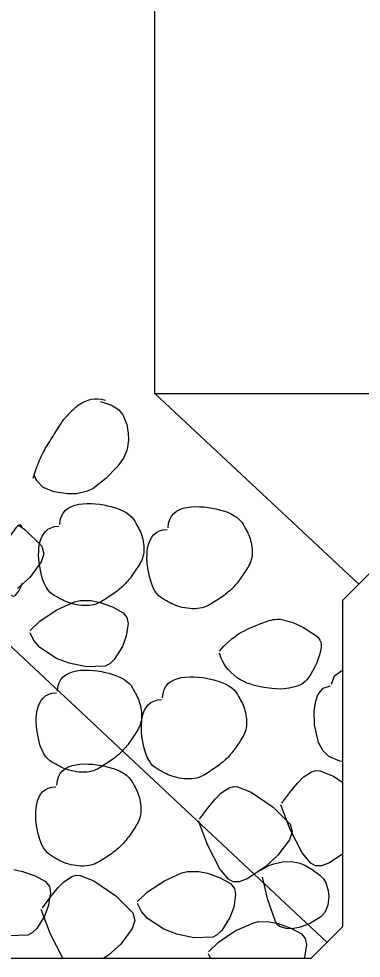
# Model space of a CAD drawing. Extents: x 636183 to 639890, y 299162 to 300538.
# Drawn here: x 638719.3 to 638755.3, y 300333.1 to 300431.9 of the extents above; entities that cross this region are included whole.
import ezdxf

# ---------------------------------------------------------------- set-up
doc = ezdxf.new("R2010")
doc.units = 0
doc.layers.add('Default', color=7, linetype='Continuous')

msp = doc.modelspace()

# ---------------------------------------------------------------- linework, layer by layer
at = {"layer": 'Default'}
for p, q in [((638733.585, 300392.496), (638733.585, 300435.345)), ((638733.585, 300392.496), (638814.016, 300392.496)), ((638755.009, 300372.435), (638733.585, 300392.496)), ((638727.874, 300391.646), (638729.034, 300391.267)), ((638729.034, 300391.267), (638729.745, 300390.805)), ((638729.745, 300390.805), (638730.215, 300390.257)), ((638730.215, 300390.257), (638730.614, 300389.229)), ((638730.614, 300389.229), (638730.773, 300388.325)), ((638730.773, 300388.325), (638730.798, 300387.622)), ((638730.798, 300387.622), (638730.657, 300386.6)), ((638730.657, 300386.6), (638730.271, 300385.704)), ((638730.271, 300385.704), (638729.604, 300384.794)), ((638729.604, 300384.794), (638728.424, 300383.553)), ((638721.207, 300383.261), (638720.862, 300383.934)), ((638721.847, 300382.629), (638721.207, 300383.261)), ((638728.424, 300383.553), (638727.083, 300382.517)), ((638723.004, 300382.161), (638721.847, 300382.629)), ((638724.378, 300381.934), (638723.004, 300382.161)), ((638726.498, 300382.22), (638725.321, 300381.952)), ((638727.083, 300382.517), (638726.498, 300382.22)), ((638725.321, 300381.952), (638724.378, 300381.934)), ((638719.306, 300378.616), (638719.903, 300378.207)), ((638719.903, 300378.207), (638721.682, 300376.434)), ((638721.682, 300376.434), (638721.89, 300375.631)), ((638721.89, 300375.631), (638721.62, 300374.778)), ((638721.62, 300374.778), (638720.414, 300373.147)), ((638720.414, 300373.147), (638719.148, 300371.983)), ((638753.349, 300370.773), (638756.671, 300374.097)), ((638723.286, 300369.747), (638725.12, 300370.575)), ((638725.12, 300370.575), (638725.721, 300370.724)), ((638725.721, 300370.724), (638726.891, 300370.712)), ((638726.891, 300370.712), (638727.809, 300370.522)), ((638727.809, 300370.522), (638729.132, 300370.039)), ((638753.349, 300336.409), (638753.349, 300370.773)), ((638751.687, 300334.747), (638714.794, 300369.293)), ((638721.512, 300368.573), (638723.286, 300369.747)), ((638729.132, 300370.039), (638730.242, 300369.436)), ((638730.242, 300369.436), (638730.638, 300368.937)), ((638720.451, 300367.557), (638721.512, 300368.573)), ((638730.759, 300368.307), (638730.563, 300366.954)), ((638730.638, 300368.937), (638730.759, 300368.307)), ((638720.862, 300366.5), (638720.451, 300367.33)), ((638721.497, 300365.774), (638720.862, 300366.5)), ((638730.563, 300366.954), (638730.16, 300365.885)), ((638723.233, 300364.636), (638721.497, 300365.774)), ((638730.16, 300365.885), (638729.306, 300364.511)), ((638724.583, 300364.12), (638723.233, 300364.636)), ((638729.306, 300364.511), (638728.831, 300364.045)), ((638726.388, 300363.74), (638724.583, 300364.12)), ((638728.365, 300363.801), (638726.388, 300363.74)), ((638728.831, 300364.045), (638728.365, 300363.801)), ((638752.466, 300362.789), (638753.147, 300363.302)), ((638753.147, 300363.302), (638753.349, 300363.37)), ((638752.157, 300361.929), (638752.466, 300362.789)), ((638750.726, 300360.78), (638751.264, 300361.483)), ((638751.264, 300361.483), (638752.042, 300361.759)), ((638750.493, 300360.135), (638750.726, 300360.78)), ((638750.331, 300359.123), (638750.493, 300360.135)), ((638750.362, 300357.649), (638750.331, 300359.123)), ((638750.799, 300355.781), (638750.362, 300357.649)), ((638751.231, 300354.934), (638750.799, 300355.781)), ((638751.871, 300354.302), (638751.231, 300354.934)), ((638753.028, 300353.834), (638751.871, 300354.302)), ((638753.349, 300353.781), (638753.028, 300353.834)), ((638749.184, 300352.129), (638750.063, 300352.712)), ((638750.063, 300352.712), (638750.497, 300352.835)), ((638750.497, 300352.835), (638750.928, 300352.816)), ((638750.928, 300352.816), (638752.368, 300352.238)), ((638747.863, 300350.651), (638748.606, 300351.553)), ((638748.606, 300351.553), (638749.184, 300352.129)), ((638752.368, 300352.238), (638753.349, 300351.567)), ((638739.945, 300349.862), (638740.522, 300350.438)), ((638740.522, 300350.438), (638741.399, 300351.023)), ((638741.399, 300351.023), (638741.836, 300351.144)), ((638741.836, 300351.144), (638742.266, 300351.125)), ((638742.266, 300351.125), (638743.705, 300350.547)), ((638743.705, 300350.547), (638746.009, 300348.97)), ((638746.944, 300349.4), (638747.863, 300350.651)), ((638739.199, 300348.962), (638739.945, 300349.862)), ((638738.281, 300347.709), (638739.199, 300348.962)), ((638746.009, 300348.97), (638747.788, 300347.198)), ((638747.796, 300346.629), (638746.831, 300349.23)), ((638739.135, 300344.937), (638738.168, 300347.539)), ((638747.788, 300347.198), (638747.996, 300346.396)), ((638749.074, 300344.18), (638747.796, 300346.629)), ((638747.725, 300345.542), (638746.52, 300343.91)), ((638747.996, 300346.396), (638747.725, 300345.542)), ((638740.413, 300342.491), (638739.135, 300344.937)), ((638746.52, 300343.91), (638745.253, 300342.745)), ((638749.975, 300343.094), (638749.074, 300344.18)), ((638753.349, 300344.064), (638751.934, 300343.133)), ((638741.313, 300341.404), (638740.413, 300342.491)), ((638745.253, 300342.745), (638743.27, 300341.443)), ((638744.674, 300342.34), (638745.459, 300342.792)), ((638745.459, 300342.792), (638746.071, 300343.023)), ((638746.071, 300343.023), (638747.001, 300343.217)), ((638747.001, 300343.217), (638747.919, 300343.252)), ((638747.919, 300343.252), (638748.7, 300343.119)), ((638748.7, 300343.119), (638749.272, 300342.902)), ((638749.272, 300342.902), (638750.113, 300342.428)), ((638750.474, 300342.796), (638749.975, 300343.094)), ((638751.094, 300342.814), (638750.474, 300342.796)), ((638751.934, 300343.133), (638751.094, 300342.814)), ((638718.735, 300342.416), (638719.653, 300342.226)), ((638719.653, 300342.226), (638720.976, 300341.745)), ((638720.976, 300341.745), (638722.086, 300341.14)), ((638723.986, 300341.101), (638724.863, 300341.686)), ((638724.863, 300341.686), (638725.3, 300341.808)), ((638725.3, 300341.808), (638725.73, 300341.788)), ((638725.73, 300341.788), (638727.171, 300341.211)), ((638734.586, 300341.244), (638736.42, 300342.072)), ((638736.42, 300342.072), (638737.021, 300342.221)), ((638737.021, 300342.221), (638738.191, 300342.209)), ((638738.191, 300342.209), (638739.109, 300342.019)), ((638739.109, 300342.019), (638740.432, 300341.535)), ((638740.432, 300341.535), (638741.542, 300340.933)), ((638745.459, 300339.224), (638744.901, 300341.6)), ((638750.113, 300342.428), (638750.936, 300341.827)), ((638750.936, 300341.827), (638751.309, 300341.438)), ((638722.086, 300341.14), (638722.481, 300340.641)), ((638722.481, 300340.641), (638722.602, 300340.011)), ((638722.665, 300339.625), (638723.409, 300340.525)), ((638723.409, 300340.525), (638723.986, 300341.101)), ((638727.171, 300341.211), (638729.473, 300339.633)), ((638732.81, 300340.069), (638734.586, 300341.244)), ((638741.81, 300341.107), (638741.313, 300341.404)), ((638741.542, 300340.933), (638741.938, 300340.433)), ((638742.431, 300341.122), (638741.81, 300341.107)), ((638743.27, 300341.443), (638742.431, 300341.122)), ((638751.309, 300341.438), (638751.554, 300341.028)), ((638751.554, 300341.028), (638751.805, 300340.214)), ((638721.745, 300338.372), (638722.665, 300339.625)), ((638722.602, 300340.011), (638722.409, 300338.658)), ((638729.473, 300339.633), (638731.252, 300337.861)), ((638731.751, 300339.053), (638732.81, 300340.069)), ((638742.059, 300339.803), (638741.863, 300338.451)), ((638741.938, 300340.433), (638742.059, 300339.803)), ((638751.858, 300339.57), (638751.75, 300338.65)), ((638751.805, 300340.214), (638751.858, 300339.57)), ((638722.409, 300338.658), (638722.003, 300337.589)), ((638732.162, 300337.998), (638731.751, 300338.826)), ((638746.267, 300336.932), (638745.459, 300339.224)), ((638751.75, 300338.65), (638751.448, 300337.901)), ((638722.003, 300337.589), (638721.15, 300336.215)), ((638722.599, 300335.601), (638721.632, 300338.202)), ((638731.252, 300337.861), (638731.462, 300337.059)), ((638732.795, 300337.27), (638732.162, 300337.998)), ((638741.863, 300338.451), (638741.46, 300337.382)), ((638751.448, 300337.901), (638751.022, 300337.427)), ((638731.462, 300337.059), (638731.19, 300336.205)), ((638734.533, 300336.135), (638732.795, 300337.27)), ((638741.46, 300337.382), (638740.606, 300336.008)), ((638742.033, 300335.959), (638743.867, 300336.787)), ((638743.867, 300336.787), (638744.468, 300336.936)), ((638744.468, 300336.936), (638745.639, 300336.924)), ((638745.639, 300336.924), (638746.557, 300336.734)), ((638746.441, 300336.638), (638746.267, 300336.932)), ((638746.694, 300336.423), (638746.441, 300336.638)), ((638746.557, 300336.734), (638747.88, 300336.251)), ((638749.826, 300336.695), (638748.743, 300336.321)), ((638751.022, 300337.427), (638749.826, 300336.695)), ((638720.676, 300335.749), (638720.209, 300335.505)), ((638721.15, 300336.215), (638720.676, 300335.749)), ((638723.877, 300333.154), (638722.599, 300335.601)), ((638731.19, 300336.205), (638729.984, 300334.573)), ((638735.883, 300335.616), (638734.533, 300336.135)), ((638737.688, 300335.237), (638735.883, 300335.616)), ((638740.606, 300336.008), (638740.131, 300335.542)), ((638740.26, 300334.784), (638742.033, 300335.959)), ((638747.381, 300336.202), (638746.694, 300336.423)), ((638747.937, 300336.192), (638747.381, 300336.202)), ((638747.88, 300336.251), (638748.99, 300335.648)), ((638748.743, 300336.321), (638747.937, 300336.192)), ((638748.99, 300335.648), (638749.385, 300335.148)), ((638750.027, 300333.085), (638753.349, 300336.409)), ((638720.209, 300335.505), (638718.232, 300335.444)), ((638729.984, 300334.573), (638728.717, 300333.408)), ((638739.663, 300335.297), (638737.688, 300335.237)), ((638739.199, 300333.769), (638740.26, 300334.784)), ((638740.131, 300335.542), (638739.663, 300335.297)), ((638749.385, 300335.148), (638749.507, 300334.518)), ((638749.507, 300334.518), (638749.313, 300333.166)), ((638620.84, 300333.085), (638750.027, 300333.085)), ((638723.933, 300333.085), (638723.877, 300333.154)), ((638728.717, 300333.408), (638728.226, 300333.085)), ((638739.424, 300333.085), (638739.199, 300333.541)), ((638749.313, 300333.166), (638749.282, 300333.087))]:
    msp.add_line(p, q, dxfattribs=at)
for points in [[(638728.392, 300391.78), (638727.228, 300392.096), (638725.672, 300391.487), (638724.66, 300390.474), (638723.942, 300389.757), (638723.477, 300389.031), (638722.98, 300388.233), (638722.52, 300387.493), (638722.041, 300386.782), (638721.673, 300385.994), (638721.304, 300385.204), (638721.001, 300384.396), (638720.741, 300383.568)], [(638723.583, 300378.71), (638723.617, 300381.405), (638730.512, 300380.794), (638731.667, 300378.71), (638732.318, 300377.536), (638732.547, 300375.418), (638731.724, 300374.157), (638730.908, 300372.909), (638729.78, 300371.779), (638728.535, 300370.969), (638727.09, 300370.027), (638724.633, 300370.315), (638723.299, 300371.082), (638721.399, 300372.174), (638720.984, 300378.484), (638723.47, 300378.54)], [(638734.975, 300378.377), (638735.009, 300381.072), (638741.904, 300380.461), (638743.059, 300378.377), (638743.71, 300377.203), (638743.939, 300375.085), (638743.116, 300373.824), (638742.3, 300372.576), (638741.172, 300371.446), (638739.927, 300370.636), (638738.482, 300369.695), (638736.025, 300369.983), (638734.691, 300370.749), (638732.791, 300371.842), (638732.376, 300378.152), (638734.862, 300378.207)], [(638719.621, 300378.342), (638719.501, 300379.202), (638718.169, 300377.294), (638717.754, 300376.477), (638717.106, 300375.2), (638716.72, 300373.618), (638717.38, 300372.37), (638717.688, 300371.789), (638718.719, 300370.988), (638719.06, 300371.436), (638719.282, 300371.729), (638719.514, 300372.149), (638719.621, 300372.556)], [(638740.366, 300365.394), (638741.683, 300366.883), (638743.43, 300367.806), (638745.032, 300368.41), (638746.545, 300368.982), (638748.869, 300368.112), (638750.157, 300367.273), (638751.614, 300366.323), (638749.685, 300361.994), (638748.277, 300361.636), (638746.225, 300361.114), (638741.261, 300362.386), (638740.366, 300365.167)], [(638723.338, 300361.18), (638723.375, 300363.874), (638730.265, 300363.264), (638731.42, 300361.18), (638732.071, 300360.006), (638732.3, 300357.888), (638731.477, 300356.627), (638730.662, 300355.379), (638729.535, 300354.249), (638728.291, 300353.438), (638726.845, 300352.496), (638724.387, 300352.785), (638723.053, 300353.552), (638721.153, 300354.644), (638720.737, 300360.954), (638723.223, 300361.009)], [(638734.388, 300360.473), (638734.422, 300363.168), (638741.316, 300362.557), (638742.472, 300360.473), (638743.123, 300359.299), (638743.353, 300357.179), (638742.529, 300355.918), (638741.713, 300354.67), (638740.584, 300353.542), (638739.34, 300352.732), (638737.894, 300351.791), (638735.438, 300352.079), (638734.104, 300352.845), (638732.204, 300353.937), (638731.788, 300360.249), (638734.274, 300360.303)], [(638723.284, 300351.303), (638723.32, 300353.997), (638730.211, 300353.387), (638731.366, 300351.303), (638732.016, 300350.129), (638732.246, 300348.011), (638731.422, 300346.75), (638730.607, 300345.502), (638729.48, 300344.372), (638728.236, 300343.561), (638726.79, 300342.619), (638724.332, 300342.908), (638722.998, 300343.675), (638721.098, 300344.767), (638720.682, 300351.077), (638723.168, 300351.132)]]:
    msp.add_open_spline(points, degree=3, dxfattribs=at)

doc.saveas('drawing.dxf')
